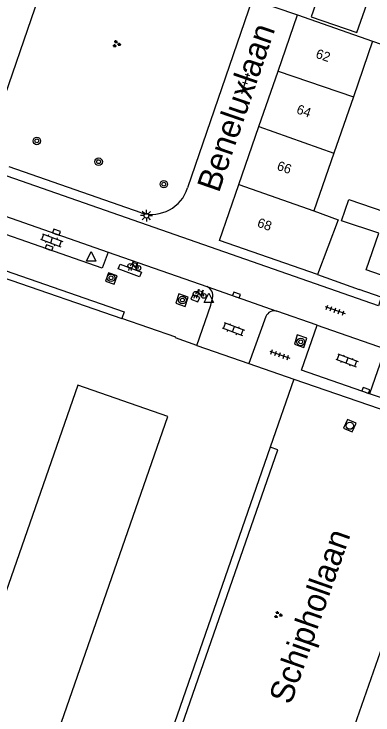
# Model space of a CAD drawing. Extents: x 131000 to 133014, y 396499 to 399001.
# Drawn here: x 131549.3 to 131587.3, y 398023.3 to 398097.4 of the extents above; entities that cross this region are included whole.
import ezdxf

# ---------------------------------------------------------------- set-up
doc = ezdxf.new("R2010")
doc.units = 0
for name, color, linetype in [('gg-afsc-muur', 7, 'Continuous'), ('gg-anno-huisnummerreeks BGT', 7, 'Continuous'), ('gg-anno-openbare ruimte label', 7, 'Continuous'), ('gg-bbg-gedigitaliseerde bebouwing', 7, 'Continuous'), ('gg-bbg-gedigitaliseerde bijgebouw', 7, 'Continuous'), ('gg-bbg-hoofdgebouw', 7, 'Continuous'), ('gg-bbg-tussenscheiding', 7, 'Continuous'), ('gg-knt-verharding', 7, 'Continuous'), ('gg-knt-verharding nz', 7, 'Continuous'), ('gg-kwrk-kunstwerk', 7, 'Continuous'), ('gt-grn-weggrens', 7, 'Continuous'), ('gt-symb-boom', 7, 'Continuous'), ('gt-symb-fietsenrek', 7, 'Continuous'), ('gt-symb-groenvak', 7, 'Continuous'), ('gt-symb-klinker verharding', 7, 'Continuous'), ('gt-symb-kolk', 7, 'Continuous'), ('gt-symb-lichtmast', 7, 'Continuous'), ('gt-symb-rioolschacht', 7, 'Continuous'), ('gt-symb-tegel verharding', 7, 'Continuous'), ('gt-symb-waterafsluiter', 7, 'Continuous')]:
    doc.layers.add(name, color=color, linetype=linetype)

# ---------------------------------------------------------------- blocks, each defined once
blk = doc.blocks.new('gt0-RS')
at = {"layer": 'gt-symb-rioolschacht'}
blk.add_lwpolyline([(-0.5, -0.5), (0.5, -0.5), (0.5, 0.5), (-0.5, 0.5)], close=True, dxfattribs=at)
blk.add_circle((0, 0), 0.375, dxfattribs=at)
blk = doc.blocks.new('gt0-KOLK')
at = {"layer": 'gt-symb-kolk'}
blk.add_lwpolyline([(0, 0), (0.375, 0), (0.375, 0.4), (-0.375, 0.4), (-0.375, 0), (0, 0)], dxfattribs=at)
blk = doc.blocks.new('gt0-KL1')
at = {"layer": 'gt-symb-klinker verharding'}
for p, q in [((-1.15, 0.3), (1.15, 0.3)), ((-1, -0.3), (-1, 0.3)), ((-0.5, 0.3), (-0.5, 0.45)), ((0, -0.3), (0, 0.3)), ((0.5, 0.3), (0.5, 0.45)), ((1, -0.3), (1, 0.3)), ((-1.15, -0.3), (1.15, -0.3)), ((-0.5, -0.45), (-0.5, -0.3)), ((0.5, -0.45), (0.5, -0.3))]:
    blk.add_line(p, q, dxfattribs=at)
blk = doc.blocks.new('gt0-FREK')
at = {"layer": 'gt-symb-fietsenrek'}
for p, q in [((0.259, 0.762), (0.294, 0.823)), ((0.54, 0.335), (0.259, 0.762)), ((0.294, 0.823), (0.767, 0.714)), ((0.757, 0.841), (0.866, 0.816)), ((0.767, 0.714), (0.84, 0.822)), ((0.767, 0.714), (0.54, 0.335)), ((0.895, 0.252), (0.767, 0.714))]:
    blk.add_line(p, q, dxfattribs=at)
for points in [[(0.036, 0.476), (0.228, 0.708), (0.259, 0.762)], [(0.294, 0.823), (0.36, 0.937), (0.452, 0.935)], [(-0.124, 0), (-0.047, 0.312), (0.053, 0.312), (0.12, 0)], [(0.54, 0.335), (0.555, 0.305), (0.895, 0.252)]]:
    blk.add_lwpolyline(points, dxfattribs=at)
for centre in [(0.036, 0.476), (0.895, 0.252)]:
    blk.add_circle(centre, 0.252, dxfattribs=at)
blk = doc.blocks.new('gt0-WAFSL')
at = {"layer": 'gt-symb-waterafsluiter'}
for p, q in [((-0.5, -0.333), (0, 0.667)), ((0, 0.667), (0.5, -0.333)), ((0.5, -0.333), (-0.5, -0.333))]:
    blk.add_line(p, q, dxfattribs=at)
blk = doc.blocks.new('gt0-TEG1')
at = {"layer": 'gt-symb-tegel verharding'}
for p, q in [((-1.125, 0), (1.125, 0)), ((-0.9, -0.25), (-0.9, 0.25)), ((-0.45, -0.25), (-0.45, 0.25)), ((0, -0.25), (0, 0.25)), ((0.45, -0.25), (0.45, 0.25)), ((0.9, -0.25), (0.9, 0.25))]:
    blk.add_line(p, q, dxfattribs=at)
blk = doc.blocks.new('gt0-GRVAK')
at = {"layer": 'gt-symb-groenvak'}
for p, q in [((-0.11, 0.189), (-0.228, 0.24)), ((-0.182, 0.153), (0.088, 0.153)), ((-0.091, 0.211), (-0.156, 0.322)), ((-0.047, 0.214), (-0.047, 0.393)), ((-0.004, 0.211), (0.061, 0.322)), ((0.015, 0.189), (0.133, 0.24)), ((0.262, -0.052), (0.197, 0.059)), ((0.305, -0.049), (0.305, 0.13)), ((0.349, -0.052), (0.414, 0.059)), ((-0.245, -0.228), (-0.363, -0.177)), ((-0.318, -0.264), (-0.047, -0.264)), ((-0.226, -0.206), (-0.291, -0.095)), ((-0.183, -0.203), (-0.183, -0.024)), ((-0.139, -0.206), (-0.074, -0.095)), ((-0.12, -0.228), (-0.002, -0.177)), ((0.243, -0.074), (0.125, -0.023)), ((0.17, -0.11), (0.441, -0.11)), ((0.368, -0.074), (0.486, -0.023))]:
    blk.add_line(p, q, dxfattribs=at)
blk = doc.blocks.new('gt0-BOOM')
at = {"layer": 'gt-symb-boom'}
for radius in [0.4, 0.2]:
    blk.add_circle((0, 0), radius, dxfattribs=at)
blk = doc.blocks.new('gt0-LMAST')
at = {"layer": 'gt-symb-lichtmast'}
for p, q in [((-0.182, 0.173), (-0.447, 0.438)), ((-0.005, 0.246), (-0.005, 0.621)), ((0.172, 0.173), (0.437, 0.438)), ((-0.255, -0.004), (-0.63, -0.004)), ((-0.182, -0.181), (-0.447, -0.446)), ((-0.005, -0.254), (-0.005, -0.629)), ((0.437, -0.446), (0.172, -0.181)), ((0.245, -0.004), (0.62, -0.004))]:
    blk.add_line(p, q, dxfattribs=at)
blk.add_circle((-0.005, -0.004), 0.25, dxfattribs=at)

msp = doc.modelspace()

# ---------------------------------------------------------------- linework, layer by layer
at = {"layer": 'gg-afsc-muur'}
for p, q in [((131587.22, 398094.54), (131594.061, 398092.094)), ((131581.41, 398069.88), (131585.808, 398068.296)), ((131588.132, 398067.491), (131585.808, 398068.296))]:
    msp.add_line(p, q, dxfattribs=at)
at = {"layer": 'gg-bbg-gedigitaliseerde bebouwing'}
for p, q in [((131587.22, 398094.54), (131585.187, 398088.66)), ((131585.187, 398088.66), (131583.121, 398082.687)), ((131583.121, 398082.687), (131581.014, 398076.594))]:
    msp.add_line(p, q, dxfattribs=at)
msp.add_lwpolyline([(131581.014, 398076.594), (131583.588, 398075.658), (131581.41, 398069.88)], dxfattribs=at)
at = {"layer": 'gg-bbg-gedigitaliseerde bijgebouw'}
for points in [[(131587.871, 398074.24), (131583.94, 398075.544), (131584.691, 398077.806), (131588.53, 398076.485)], [(131588.855, 398069.578), (131586.537, 398070.381), (131587.871, 398074.24)]]:
    msp.add_lwpolyline(points, dxfattribs=at)
at = {"layer": 'gg-bbg-hoofdgebouw'}
for p, q in [((131577.222, 398091.373), (131579.28, 398097.31)), ((131579.28, 398097.31), (131587.22, 398094.54)), ((131575.19, 398085.51), (131577.222, 398091.373)), ((131573.062, 398079.37), (131575.19, 398085.51)), ((131568.625, 398062.394), (131574.142, 398060.477)), ((131574.142, 398060.477), (131578.881, 398058.831)), ((131578.881, 398058.831), (131576.382, 398051.629))]:
    msp.add_line(p, q, dxfattribs=at)
for points in [[(131581.41, 398069.88), (131571.02, 398073.48), (131573.062, 398079.37)], [(131576.382, 398051.629), (131561.483, 398008.695), (131548.869, 398013.09), (131549.021, 398013.525), (131550.938, 398012.858), (131565.581, 398054.87), (131556.029, 398058.194), (131541.387, 398016.183), (131543.304, 398015.516), (131543.154, 398015.081), (131530.571, 398019.441), (131548.058, 398069.613), (131560.71, 398065.232)], [(131568.625, 398062.394), (131566.389, 398063.171), (131566.418, 398063.256), (131560.71, 398065.232)]]:
    msp.add_lwpolyline(points, dxfattribs=at)
at = {"layer": 'gg-bbg-tussenscheiding'}
for p, q in [((131577.222, 398091.373), (131585.187, 398088.66)), ((131575.19, 398085.51), (131583.121, 398082.687)), ((131573.062, 398079.37), (131581.014, 398076.594))]:
    msp.add_line(p, q, dxfattribs=at)
at = {"layer": 'gg-knt-verharding'}
for p, q in [((131555.287, 398109.04), (131547.117, 398085.339)), ((131574.481, 398098.976), (131567.659, 398079.019)), ((131562.73, 398076.39), (131548.769, 398081.271)), ((131548.28, 398076.068), (131559.257, 398072.225)), ((131559.257, 398072.225), (131569.684, 398068.597)), ((131569.684, 398068.597), (131577.096, 398066.013)), ((131575.928, 398065.428), (131574.142, 398060.477)), ((131581.345, 398064.513), (131577.096, 398066.013)), ((131581.345, 398064.513), (131588.564, 398062.027)), ((131588.564, 398062.027), (131586.906, 398057.275)), ((131578.881, 398058.831), (131596.018, 398052.944)), ((131588.044, 398056.889), (131586.906, 398057.275)), ((131577.376, 397999.336), (131596.018, 398052.944))]:
    msp.add_line(p, q, dxfattribs=at)
for points in [[(131587.229, 398100.269), (131582.409, 398101.948), (131580.725, 398097.114), (131585.545, 398095.435), (131587.229, 398100.269)], [(131588.132, 398067.491), (131587.829, 398066.58), (131548.578, 398080.279)], [(131559.257, 398072.225), (131558.629, 398070.538), (131547.682, 398074.36), (131548.28, 398076.068)], [(131558.965, 398069.189), (131559.88, 398068.874), (131560.19, 398069.743), (131559.274, 398070.058), (131558.965, 398069.189)], [(131566.396, 398066.848), (131567.382, 398066.515), (131567.714, 398067.499), (131566.728, 398067.833), (131566.396, 398066.848)], [(131568.625, 398062.394), (131570.117, 398066.648), (131570.296, 398067.381)], [(131586.906, 398057.275), (131579.709, 398059.779), (131581.345, 398064.513)], [(131578.943, 398062.509), (131579.936, 398062.156), (131580.25, 398063.15), (131579.258, 398063.503), (131578.943, 398062.509)]]:
    msp.add_lwpolyline(points, dxfattribs=at)
for centre, radius, start, end in [((131563.835, 398080.254), 4.019, 254.04335, 342.10525), ((131569.292, 398067.638), 1.036, 345.65328, 67.77798), ((131576.849, 398065.049), 0.996, 75.60834, 157.60022)]:
    msp.add_arc(centre, radius, start, end, dxfattribs=at)
at = {"layer": 'gg-knt-verharding nz'}
for points in [[(131560.511, 398070.954), (131562.768, 398070.108), (131562.577, 398069.637), (131560.32, 398070.483), (131560.511, 398070.954)], [(131568.196, 398067.739), (131568.005, 398067.268), (131568.754, 398066.987), (131568.932, 398067.463), (131568.196, 398067.739)]]:
    msp.add_lwpolyline(points, dxfattribs=at)
at = {"layer": 'gg-kwrk-kunstwerk'}
for points in [[(131547.5, 398070.579), (131529.533, 398019.028), (131562.012, 398007.726), (131577.196, 398051.346), (131576.382, 398051.629)], [(131547.5, 398070.579), (131560.949, 398065.922), (131560.71, 398065.232)]]:
    msp.add_lwpolyline(points, dxfattribs=at)
at = {"layer": 'gt-grn-weggrens'}
msp.add_line((131574.481, 398098.976), (131579.28, 398097.31), dxfattribs=at)

# ---------------------------------------------------------------- block references
at = {"layer": 'gt-symb-boom'}
for p in [(131551.71, 398083.995), (131558.246, 398081.793), (131565.14, 398079.423), (131559.556, 398069.53), (131567.105, 398067.182), (131579.618, 398062.76)]:
    msp.add_blockref('gt0-BOOM', p, dxfattribs=at)
at = {"layer": 'gt-symb-fietsenrek'}
for p in [(131561.561, 398070.312), (131568.473, 398067.366)]:
    msp.add_blockref('gt0-FREK', p, dxfattribs=at)
at = {"layer": 'gt-symb-groenvak'}
for p in [(131560.126, 398094.228), (131577.207, 398033.929)]:
    msp.add_blockref('gt0-GRVAK', p, dxfattribs=at)
at = {"layer": 'gt-symb-klinker verharding'}
for p, rotation in [((131553.277, 398073.497), -20.556045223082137), ((131572.496, 398064.118), -20.535939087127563), ((131584.518, 398060.811), -20.535939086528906)]:
    msp.add_blockref('gt0-KL1', p, dxfattribs=dict(at, rotation=rotation))
at = {"layer": 'gt-symb-kolk'}
for p, rotation in [((131553.721, 398074.156), -19.395528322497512), ((131552.958, 398072.527), -19.322482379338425), ((131572.756, 398067.522), -19.26841496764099), ((131586.43, 398057.447), -19.811811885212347)]:
    msp.add_blockref('gt0-KOLK', p, dxfattribs=dict(at, rotation=rotation))
at = {"layer": 'gt-symb-lichtmast'}
msp.add_blockref('gt0-LMAST', (131563.31, 398076.1), dxfattribs=at)
at = {"layer": 'gt-symb-rioolschacht', "rotation": 66.61335784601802}
msp.add_blockref('gt0-RS', (131584.812, 398053.898), dxfattribs=at)
at = {"layer": 'gt-symb-tegel verharding'}
for p, rotation in [((131573.739, 398090.086), 72.48880443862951), ((131583.253, 398066.114), -19.214311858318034), ((131577.404, 398061.406), -19.44956876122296)]:
    msp.add_blockref('gt0-TEG1', p, dxfattribs=dict(at, rotation=rotation))
at = {"layer": 'gt-symb-waterafsluiter'}
for p in [(131557.459, 398071.63), (131569.898, 398067.254)]:
    msp.add_blockref('gt0-WAFSL', p, dxfattribs=at)

# ---------------------------------------------------------------- texts
at = {"layer": 'gg-anno-huisnummerreeks BGT'}
for s, p in [('62', (131581.128, 398092.8)), ('64', (131579.093, 398086.93)), ('66', (131577.025, 398080.962)), ('68', (131574.94, 398074.949))]:
    msp.add_text(s, height=1, rotation=340.9, dxfattribs=at).set_placement(p)
at = {"layer": 'gg-anno-openbare ruimte label'}
for s, rotation, p in [('Beneluxlaan', 71, (131570.958, 398078.434)), ('Schiphollaan', 70.6, (131578.559, 398024.343))]:
    msp.add_text(s, height=2.5, rotation=rotation, dxfattribs=at).set_placement(p)

doc.saveas('drawing.dxf')
